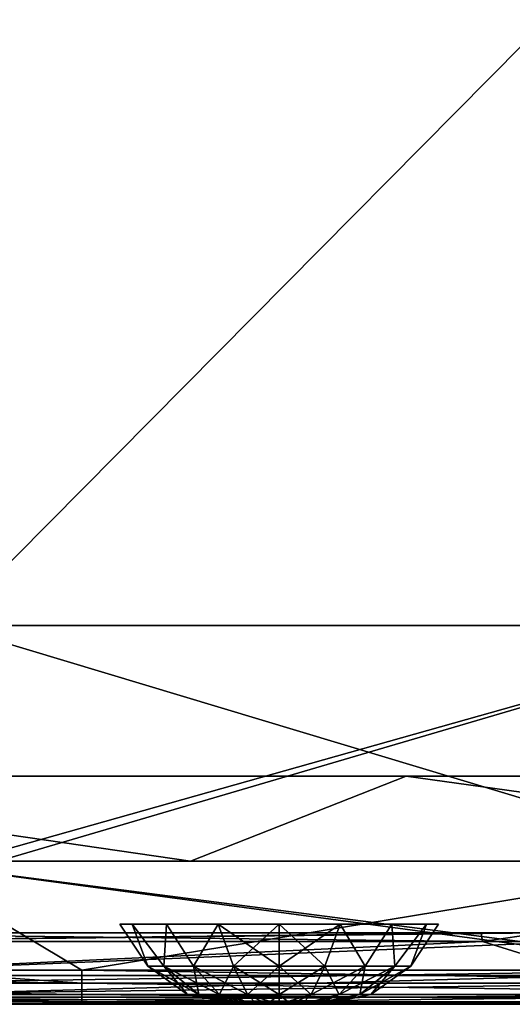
# Model space of a CAD drawing. Header units: millimetres. Extents: x -125 to 125, y -4 to 53.
# Tile 331 of 446: x 78.38 to 85.25, y -2 to 11.75. Entities that reach past the tile are written whole.
import ezdxf

# ---------------------------------------------------------------- set-up
doc = ezdxf.new("R2010")
doc.units = ezdxf.units.MM
doc.header["$LTSCALE"] = 65.185185
for name, color, linetype in [('1', 7, 'CONTINUOUS'), ('14', 7, 'CONTINUOUS'), ('18', 7, 'CONTINUOUS'), ('199', 7, 'CONTINUOUS'), ('2', 7, 'CONTINUOUS'), ('20', 7, 'CONTINUOUS'), ('200', 7, 'CONTINUOUS'), ('201', 7, 'CONTINUOUS'), ('205', 7, 'CONTINUOUS'), ('207', 7, 'CONTINUOUS'), ('209', 7, 'CONTINUOUS'), ('211', 7, 'CONTINUOUS'), ('257', 7, 'CONTINUOUS'), ('258', 7, 'CONTINUOUS'), ('4', 7, 'CONTINUOUS'), ('505', 7, 'CONTINUOUS'), ('507', 7, 'CONTINUOUS'), ('509', 7, 'CONTINUOUS'), ('6', 7, 'CONTINUOUS')]:
    doc.layers.add(name, color=color, linetype=linetype)

msp = doc.modelspace()

# ---------------------------------------------------------------- linework, layer by layer
at = {"layer": '1', "color": 7, "linetype": 'CONTINUOUS'}
for points in [[(88.007, -2, 124.334), (77, -2, 124.334), (86.835, -2, 122.629), (88.007, -2, 124.334)], [(86.835, -2, 122.629), (77, -2, 124.334), (77.814, -2, 122.572), (86.835, -2, 122.629)], [(79.244, -2, -124.334), (77.596, -2, -122.571), (77, -2, -124.334), (79.244, -2, -124.334)], [(86.694, -2, -122.628), (77.596, -2, -122.571), (79.244, -2, -124.334), (86.694, -2, -122.628)], [(88.709, -2, -124.334), (86.694, -2, -122.628), (79.244, -2, -124.334), (88.709, -2, -124.334)]]:
    msp.add_3dface(points, dxfattribs=at)
at = {"layer": '14', "color": 7, "linetype": 'CONTINUOUS'}
for points in [[(67.298, -1.522, -124.834), (76.659, -1.522, -124.834), (79.244, -1.706, -124.789), (67.298, -1.522, -124.834)], [(67.298, -1.706, -124.789), (67.298, -1.522, -124.834), (79.244, -1.706, -124.789), (67.298, -1.706, -124.789)], [(76.659, -1.522, -124.834), (79.244, -1.522, -124.834), (79.244, -1.706, -124.789), (76.659, -1.522, -124.834)], [(79.244, -1.522, -124.834), (88.453, -1.522, -124.834), (91.191, -1.706, -124.789), (79.244, -1.522, -124.834)], [(79.244, -1.706, -124.789), (79.244, -1.522, -124.834), (91.191, -1.706, -124.789), (79.244, -1.706, -124.789)], [(67.298, -1.861, -124.68), (67.298, -1.706, -124.789), (79.244, -1.861, -124.68), (67.298, -1.861, -124.68)], [(79.244, -1.861, -124.68), (67.298, -1.706, -124.789), (79.244, -1.706, -124.789), (79.244, -1.861, -124.68)], [(91.191, -1.861, -124.68), (79.244, -1.706, -124.789), (91.191, -1.706, -124.789), (91.191, -1.861, -124.68)], [(79.244, -1.861, -124.68), (79.244, -1.706, -124.789), (91.191, -1.861, -124.68), (79.244, -1.861, -124.68)], [(67.298, -1.964, -124.52), (67.298, -1.861, -124.68), (79.244, -1.964, -124.52), (67.298, -1.964, -124.52)], [(79.244, -1.964, -124.52), (67.298, -1.861, -124.68), (79.244, -1.861, -124.68), (79.244, -1.964, -124.52)], [(91.191, -1.964, -124.52), (79.244, -1.861, -124.68), (91.191, -1.861, -124.68), (91.191, -1.964, -124.52)], [(79.244, -1.964, -124.52), (79.244, -1.861, -124.68), (91.191, -1.964, -124.52), (79.244, -1.964, -124.52)], [(79.244, -2, -124.334), (77, -2, -124.334), (67.298, -1.964, -124.52), (79.244, -2, -124.334)], [(79.244, -2, -124.334), (67.298, -1.964, -124.52), (79.244, -1.964, -124.52), (79.244, -2, -124.334)], [(91.191, -2, -124.334), (88.709, -2, -124.334), (79.244, -1.964, -124.52), (91.191, -2, -124.334)], [(91.191, -2, -124.334), (79.244, -1.964, -124.52), (91.191, -1.964, -124.52), (91.191, -2, -124.334)], [(88.709, -2, -124.334), (79.244, -2, -124.334), (79.244, -1.964, -124.52), (88.709, -2, -124.334)]]:
    msp.add_3dface(points, dxfattribs=at)
at = {"layer": '18', "color": 7, "linetype": 'CONTINUOUS'}
for points in [[(88.007, -1.706, 124.789), (88.007, -1.522, 124.834), (76.06, -1.706, 124.789), (88.007, -1.706, 124.789)], [(88.007, -1.522, 124.834), (76.659, -1.522, 124.834), (76.06, -1.706, 124.789), (88.007, -1.522, 124.834)], [(76.06, -1.861, 124.68), (88.007, -1.706, 124.789), (76.06, -1.706, 124.789), (76.06, -1.861, 124.68)], [(88.007, -1.861, 124.68), (88.007, -1.706, 124.789), (76.06, -1.861, 124.68), (88.007, -1.861, 124.68)], [(76.06, -1.964, 124.52), (88.007, -1.861, 124.68), (76.06, -1.861, 124.68), (76.06, -1.964, 124.52)], [(88.007, -1.964, 124.52), (88.007, -1.861, 124.68), (76.06, -1.964, 124.52), (88.007, -1.964, 124.52)], [(76.06, -2, 124.334), (88.007, -1.964, 124.52), (76.06, -1.964, 124.52), (76.06, -2, 124.334)], [(76.06, -2, 124.334), (77, -2, 124.334), (88.007, -1.964, 124.52), (76.06, -2, 124.334)], [(77, -2, 124.334), (88.007, -2, 124.334), (88.007, -1.964, 124.52), (77, -2, 124.334)]]:
    msp.add_3dface(points, dxfattribs=at)
at = {"layer": '199', "color": 7, "linetype": 'CONTINUOUS'}
for points in [[(81.374, -2, 23), (81.396, -2, 22.838), (81.396, -2, 23.162), (81.374, -2, 23)], [(81.396, -2, 22.838), (81.458, -2, 22.687), (81.396, -2, 23.162), (81.396, -2, 22.838)], [(81.396, -2, 23.162), (81.458, -2, 22.687), (81.458, -2, 23.313), (81.396, -2, 23.162)], [(81.458, -2, 22.687), (81.558, -2, 22.558), (81.458, -2, 23.313), (81.458, -2, 22.687)], [(81.458, -2, 23.313), (81.558, -2, 22.558), (81.558, -2, 23.442), (81.458, -2, 23.313)], [(81.558, -2, 22.558), (81.687, -2, 22.458), (81.558, -2, 23.442), (81.558, -2, 22.558)], [(81.558, -2, 23.442), (81.687, -2, 22.458), (81.687, -2, 23.542), (81.558, -2, 23.442)], [(81.687, -2, 22.458), (81.838, -2, 22.396), (81.687, -2, 23.542), (81.687, -2, 22.458)], [(81.687, -2, 23.542), (81.838, -2, 22.396), (81.838, -2, 23.604), (81.687, -2, 23.542)], [(81.838, -2, 22.396), (82, -2, 22.374), (81.838, -2, 23.604), (81.838, -2, 22.396)], [(81.838, -2, 23.604), (82, -2, 22.374), (82, -2, 23.626), (81.838, -2, 23.604)], [(82.162, -2, 23.604), (82, -2, 23.626), (82.162, -2, 22.396), (82.162, -2, 23.604)], [(82, -2, 23.626), (82, -2, 22.374), (82.162, -2, 22.396), (82, -2, 23.626)], [(82.313, -2, 23.542), (82.162, -2, 23.604), (82.313, -2, 22.458), (82.313, -2, 23.542)], [(82.313, -2, 22.458), (82.162, -2, 23.604), (82.162, -2, 22.396), (82.313, -2, 22.458)], [(82.442, -2, 23.442), (82.313, -2, 23.542), (82.442, -2, 22.558), (82.442, -2, 23.442)], [(82.442, -2, 22.558), (82.313, -2, 23.542), (82.313, -2, 22.458), (82.442, -2, 22.558)], [(82.542, -2, 23.313), (82.442, -2, 23.442), (82.542, -2, 22.687), (82.542, -2, 23.313)], [(82.542, -2, 22.687), (82.442, -2, 23.442), (82.442, -2, 22.558), (82.542, -2, 22.687)], [(82.604, -2, 23.162), (82.542, -2, 23.313), (82.604, -2, 22.838), (82.604, -2, 23.162)], [(82.604, -2, 22.838), (82.542, -2, 23.313), (82.542, -2, 22.687), (82.604, -2, 22.838)], [(82.626, -2, 23), (82.604, -2, 23.162), (82.604, -2, 22.838), (82.626, -2, 23)]]:
    msp.add_3dface(points, dxfattribs=at)
at = {"layer": '2', "color": 7, "linetype": 'CONTINUOUS'}
for points in [[(76.701, 0, -124.9), (77.319, 0, -114.018), (88.501, 0, -124.9), (76.701, 0, -124.9)], [(76.701, 0, 124.9), (88.501, 0, 124.9), (77.319, 0, 112.965), (76.701, 0, 124.9)], [(77.319, 0, -78.179), (89.214, 0, -66.232), (89.214, 0, -78.179), (77.319, 0, -78.179)], [(77.319, 0, -114.018), (89.214, 0, -114.018), (88.501, 0, -124.9), (77.319, 0, -114.018)], [(77.319, 0, 53.233), (89.214, 0, 53.233), (77.319, 0, 41.286), (77.319, 0, 53.233)], [(77.319, 0, -66.232), (89.214, 0, -66.232), (77.319, 0, -78.179), (77.319, 0, -66.232)], [(77.319, 0, -114.018), (89.214, 0, -102.072), (89.214, 0, -114.018), (77.319, 0, -114.018)], [(77.319, 0, 112.965), (88.501, 0, 124.9), (89.214, 0, 112.965), (77.319, 0, 112.965)], [(77.319, 0, 65.179), (89.214, 0, 65.179), (77.319, 0, 53.233), (77.319, 0, 65.179)], [(77.319, 0, 53.233), (89.214, 0, 65.179), (89.214, 0, 53.233), (77.319, 0, 53.233)], [(77.319, 0, 41.286), (89.214, 0, 41.286), (77.319, 0, 29.34), (77.319, 0, 41.286)], [(77.319, 0, 29.34), (89.214, 0, 41.286), (89.214, 0, 29.34), (77.319, 0, 29.34)], [(77.319, 0, 41.286), (89.214, 0, 53.233), (89.214, 0, 41.286), (77.319, 0, 41.286)], [(77.319, 0, 101.019), (89.214, 0, 101.019), (77.319, 0, 89.072), (77.319, 0, 101.019)], [(77.319, 0, 77.126), (89.214, 0, 89.072), (89.214, 0, 77.126), (77.319, 0, 77.126)], [(77.319, 0, 89.072), (89.214, 0, 89.072), (77.319, 0, 77.126), (77.319, 0, 89.072)], [(77.319, 0, 89.072), (89.214, 0, 101.019), (89.214, 0, 89.072), (77.319, 0, 89.072)], [(77.319, 0, 65.179), (89.214, 0, 77.126), (89.214, 0, 65.179), (77.319, 0, 65.179)], [(77.319, 0, 101.019), (89.214, 0, 112.965), (89.214, 0, 101.019), (77.319, 0, 101.019)], [(77.319, 0, 112.965), (89.214, 0, 112.965), (77.319, 0, 101.019), (77.319, 0, 112.965)], [(77.319, 0, 77.126), (89.214, 0, 77.126), (77.319, 0, 65.179), (77.319, 0, 77.126)], [(77.319, 0, -18.446), (89.214, 0, -18.446), (77.319, 0, -30.393), (77.319, 0, -18.446)], [(77.319, 0, -30.393), (89.214, 0, -18.446), (89.214, 0, -30.393), (77.319, 0, -30.393)], [(77.319, 0, -66.232), (89.214, 0, -54.286), (89.214, 0, -66.232), (77.319, 0, -66.232)], [(77.319, 0, -6.5), (89.214, 0, -6.5), (77.319, 0, -18.446), (77.319, 0, -6.5)], [(77.319, 0, -18.446), (89.214, 0, -6.5), (89.214, 0, -18.446), (77.319, 0, -18.446)], [(77.319, 0, -102.072), (89.214, 0, -90.125), (89.214, 0, -102.072), (77.319, 0, -102.072)], [(77.319, 0, -90.125), (89.214, 0, -90.125), (77.319, 0, -102.072), (77.319, 0, -90.125)], [(77.319, 0, -54.286), (89.214, 0, -42.339), (89.214, 0, -54.286), (77.319, 0, -54.286)], [(77.319, 0, -42.339), (89.214, 0, -42.339), (77.319, 0, -54.286), (77.319, 0, -42.339)], [(77.319, 0, -30.393), (89.214, 0, -30.393), (77.319, 0, -42.339), (77.319, 0, -30.393)], [(77.319, 0, -42.339), (89.214, 0, -30.393), (89.214, 0, -42.339), (77.319, 0, -42.339)], [(77.319, 0, -54.286), (89.214, 0, -54.286), (77.319, 0, -66.232), (77.319, 0, -54.286)], [(77.319, 0, -78.179), (89.214, 0, -78.179), (77.319, 0, -90.125), (77.319, 0, -78.179)], [(77.319, 0, -90.125), (89.214, 0, -78.179), (89.214, 0, -90.125), (77.319, 0, -90.125)], [(77.319, 0, 5.447), (89.214, 0, 17.393), (89.214, 0, 5.447), (77.319, 0, 5.447)], [(77.319, 0, 29.34), (89.214, 0, 29.34), (77.319, 0, 17.393), (77.319, 0, 29.34)], [(77.319, 0, 17.393), (89.214, 0, 29.34), (89.214, 0, 17.393), (77.319, 0, 17.393)], [(77.319, 0, 17.393), (89.214, 0, 17.393), (77.319, 0, 5.447), (77.319, 0, 17.393)], [(77.319, 0, -102.072), (89.214, 0, -102.072), (77.319, 0, -114.018), (77.319, 0, -102.072)], [(77.319, 0, -6.5), (89.214, 0, 5.447), (89.214, 0, -6.5), (77.319, 0, -6.5)], [(77.319, 0, 5.447), (89.214, 0, 5.447), (77.319, 0, -6.5), (77.319, 0, 5.447)]]:
    msp.add_3dface(points, dxfattribs=at)
at = {"layer": '20', "color": 7, "linetype": 'CONTINUOUS'}
for points in [[(72.873, -1, 120.301), (72.873, -1, 108.844), (84.82, -1, 108.909), (72.873, -1, 120.301)], [(72.873, -1, 28.643), (72.873, -1, 17.186), (84.82, -1, 17.196), (72.873, -1, 28.643)], [(84.82, -1, 28.66), (72.873, -1, 28.643), (84.82, -1, 17.196), (84.82, -1, 28.66)], [(72.873, -1, 17.186), (72.873, -1, 5.729), (84.82, -1, 5.732), (72.873, -1, 17.186)], [(84.82, -1, 17.196), (72.873, -1, 17.186), (84.82, -1, 5.732), (84.82, -1, 17.196)], [(72.873, -1, 5.729), (72.873, -1, -5.729), (84.82, -1, 5.732), (72.873, -1, 5.729)], [(72.873, -1, -5.729), (72.873, -1, -17.186), (84.82, -1, -5.732), (72.873, -1, -5.729)], [(84.82, -1, 5.732), (72.873, -1, -5.729), (84.82, -1, -5.732), (84.82, -1, 5.732)], [(72.873, -1, -17.186), (72.873, -1, -28.643), (84.82, -1, -17.196), (72.873, -1, -17.186)], [(84.82, -1, -5.732), (72.873, -1, -17.186), (84.82, -1, -17.196), (84.82, -1, -5.732)], [(72.873, -1, -28.643), (72.873, -1, -40.1), (84.82, -1, -28.66), (72.873, -1, -28.643)], [(84.82, -1, -17.196), (72.873, -1, -28.643), (84.82, -1, -28.66), (84.82, -1, -17.196)], [(72.873, -1, -40.1), (72.873, -1, -51.558), (84.82, -1, -40.124), (72.873, -1, -40.1)], [(84.82, -1, -28.66), (72.873, -1, -40.1), (84.82, -1, -40.124), (84.82, -1, -28.66)], [(72.873, -1, -51.558), (72.873, -1, -63.015), (84.82, -1, -51.588), (72.873, -1, -51.558)], [(84.82, -1, 40.124), (72.873, -1, 40.1), (84.82, -1, 28.66), (84.82, -1, 40.124)], [(74.245, -1, 120.309), (72.873, -1, 120.301), (84.82, -1, 108.909), (74.245, -1, 120.309)], [(72.873, -1, 108.844), (72.873, -1, 97.387), (84.82, -1, 97.445), (72.873, -1, 108.844)], [(84.82, -1, 108.909), (72.873, -1, 108.844), (84.82, -1, 97.445), (84.82, -1, 108.909)], [(72.873, -1, 97.387), (72.873, -1, 85.93), (84.82, -1, 85.981), (72.873, -1, 97.387)], [(84.82, -1, 97.445), (72.873, -1, 97.387), (84.82, -1, 85.981), (84.82, -1, 97.445)], [(72.873, -1, 85.93), (72.873, -1, 74.472), (84.82, -1, 74.517), (72.873, -1, 85.93)], [(84.82, -1, 85.981), (72.873, -1, 85.93), (84.82, -1, 74.517), (84.82, -1, 85.981)], [(72.873, -1, 74.472), (72.873, -1, 63.015), (84.82, -1, 63.053), (72.873, -1, 74.472)], [(84.82, -1, 74.517), (72.873, -1, 74.472), (84.82, -1, 63.053), (84.82, -1, 74.517)], [(72.873, -1, 63.015), (72.873, -1, 51.558), (84.82, -1, 51.588), (72.873, -1, 63.015)], [(84.82, -1, 63.053), (72.873, -1, 63.015), (84.82, -1, 51.588), (84.82, -1, 63.053)], [(72.873, -1, 51.558), (72.873, -1, 40.1), (84.82, -1, 40.124), (72.873, -1, 51.558)], [(84.82, -1, 51.588), (72.873, -1, 51.558), (84.82, -1, 40.124), (84.82, -1, 51.588)], [(72.873, -1, 40.1), (72.873, -1, 28.643), (84.82, -1, 28.66), (72.873, -1, 40.1)], [(84.82, -1, -40.124), (72.873, -1, -51.558), (84.82, -1, -51.588), (84.82, -1, -40.124)], [(72.873, -1, -63.015), (72.873, -1, -74.472), (84.82, -1, -63.053), (72.873, -1, -63.015)], [(84.82, -1, -51.588), (72.873, -1, -63.015), (84.82, -1, -63.053), (84.82, -1, -51.588)], [(72.873, -1, -74.472), (72.873, -1, -85.93), (84.82, -1, -74.517), (72.873, -1, -74.472)], [(84.82, -1, -63.053), (72.873, -1, -74.472), (84.82, -1, -74.517), (84.82, -1, -63.053)], [(72.873, -1, -85.93), (72.873, -1, -97.387), (84.82, -1, -85.981), (72.873, -1, -85.93)], [(84.82, -1, -74.517), (72.873, -1, -85.93), (84.82, -1, -85.981), (84.82, -1, -74.517)], [(72.873, -1, -97.387), (72.873, -1, -108.844), (84.82, -1, -97.445), (72.873, -1, -97.387)], [(84.82, -1, -85.981), (72.873, -1, -97.387), (84.82, -1, -97.445), (84.82, -1, -85.981)], [(72.873, -1, -108.844), (72.873, -1, -120.301), (84.82, -1, -108.909), (72.873, -1, -108.844)], [(84.82, -1, -97.445), (72.873, -1, -108.844), (84.82, -1, -108.909), (84.82, -1, -97.445)], [(84.82, -1, -108.909), (72.873, -1, -120.301), (74.245, -1, -120.309), (84.82, -1, -108.909)], [(84.82, -1, -120.373), (84.82, -1, -108.909), (74.245, -1, -120.309), (84.82, -1, -120.373)], [(84.82, -1, 120.373), (74.245, -1, 120.309), (84.82, -1, 108.909), (84.82, -1, 120.373)], [(96.766, -1, -51.624), (84.82, -1, -63.053), (96.766, -1, -63.096), (96.766, -1, -51.624)], [(84.82, -1, -74.517), (84.82, -1, -85.981), (96.766, -1, -74.568), (84.82, -1, -74.517)], [(96.766, -1, -63.096), (84.82, -1, -74.517), (96.766, -1, -74.568), (96.766, -1, -63.096)], [(84.82, -1, -85.981), (84.82, -1, -97.445), (96.766, -1, -86.04), (84.82, -1, -85.981)], [(96.766, -1, -74.568), (84.82, -1, -85.981), (96.766, -1, -86.04), (96.766, -1, -74.568)], [(84.82, -1, -97.445), (84.82, -1, -108.909), (96.766, -1, -97.512), (84.82, -1, -97.445)], [(96.766, -1, -86.04), (84.82, -1, -97.445), (96.766, -1, -97.512), (96.766, -1, -86.04)], [(84.82, -1, -108.909), (84.82, -1, -120.373), (96.766, -1, -108.984), (84.82, -1, -108.909)], [(96.766, -1, -97.512), (84.82, -1, -108.909), (96.766, -1, -108.984), (96.766, -1, -97.512)], [(96.766, -1, -108.984), (84.82, -1, -120.373), (85.667, -1, -120.378), (96.766, -1, -108.984)], [(84.82, -1, -63.053), (84.82, -1, -74.517), (96.766, -1, -63.096), (84.82, -1, -63.053)], [(96.766, -1, 28.68), (84.82, -1, 28.66), (96.766, -1, 17.208), (96.766, -1, 28.68)], [(84.82, -1, 17.196), (84.82, -1, 5.732), (96.766, -1, 5.736), (84.82, -1, 17.196)], [(96.766, -1, 17.208), (84.82, -1, 17.196), (96.766, -1, 5.736), (96.766, -1, 17.208)], [(84.82, -1, 5.732), (84.82, -1, -5.732), (96.766, -1, 5.736), (84.82, -1, 5.732)], [(84.82, -1, -5.732), (84.82, -1, -17.196), (96.766, -1, -5.736), (84.82, -1, -5.732)], [(96.766, -1, 5.736), (84.82, -1, -5.732), (96.766, -1, -5.736), (96.766, -1, 5.736)], [(84.82, -1, -17.196), (84.82, -1, -28.66), (96.766, -1, -17.208), (84.82, -1, -17.196)], [(96.766, -1, -5.736), (84.82, -1, -17.196), (96.766, -1, -17.208), (96.766, -1, -5.736)], [(84.82, -1, -28.66), (84.82, -1, -40.124), (96.766, -1, -28.68), (84.82, -1, -28.66)], [(96.766, -1, -17.208), (84.82, -1, -28.66), (96.766, -1, -28.68), (96.766, -1, -17.208)], [(84.82, -1, -40.124), (84.82, -1, -51.588), (96.766, -1, -40.152), (84.82, -1, -40.124)], [(96.766, -1, -28.68), (84.82, -1, -40.124), (96.766, -1, -40.152), (96.766, -1, -28.68)], [(84.82, -1, -51.588), (84.82, -1, -63.053), (96.766, -1, -51.624), (84.82, -1, -51.588)], [(96.766, -1, -40.152), (84.82, -1, -51.588), (96.766, -1, -51.624), (96.766, -1, -40.152)], [(84.82, -1, 28.66), (84.82, -1, 17.196), (96.766, -1, 17.208), (84.82, -1, 28.66)], [(84.82, -1, 108.909), (84.82, -1, 97.445), (96.766, -1, 97.512), (84.82, -1, 108.909)], [(96.766, -1, 108.984), (84.82, -1, 108.909), (96.766, -1, 97.512), (96.766, -1, 108.984)], [(84.82, -1, 97.445), (84.82, -1, 85.981), (96.766, -1, 86.04), (84.82, -1, 97.445)], [(96.766, -1, 97.512), (84.82, -1, 97.445), (96.766, -1, 86.04), (96.766, -1, 97.512)], [(84.82, -1, 85.981), (84.82, -1, 74.517), (96.766, -1, 74.568), (84.82, -1, 85.981)], [(96.766, -1, 86.04), (84.82, -1, 85.981), (96.766, -1, 74.568), (96.766, -1, 86.04)], [(84.82, -1, 74.517), (84.82, -1, 63.053), (96.766, -1, 63.096), (84.82, -1, 74.517)], [(96.766, -1, 74.568), (84.82, -1, 74.517), (96.766, -1, 63.096), (96.766, -1, 74.568)], [(84.82, -1, 63.053), (84.82, -1, 51.588), (96.766, -1, 51.624), (84.82, -1, 63.053)], [(96.766, -1, 63.096), (84.82, -1, 63.053), (96.766, -1, 51.624), (96.766, -1, 63.096)], [(84.82, -1, 51.588), (84.82, -1, 40.124), (96.766, -1, 40.152), (84.82, -1, 51.588)], [(96.766, -1, 51.624), (84.82, -1, 51.588), (96.766, -1, 40.152), (96.766, -1, 51.624)], [(84.82, -1, 40.124), (84.82, -1, 28.66), (96.766, -1, 28.68), (84.82, -1, 40.124)], [(96.766, -1, 40.152), (84.82, -1, 40.124), (96.766, -1, 28.68), (96.766, -1, 40.152)], [(85.667, -1, 120.378), (84.82, -1, 120.373), (96.766, -1, 108.984), (85.667, -1, 120.378)], [(84.82, -1, 120.373), (84.82, -1, 108.909), (96.766, -1, 108.984), (84.82, -1, 120.373)]]:
    msp.add_3dface(points, dxfattribs=at)
at = {"layer": '200', "color": 7, "linetype": 'CONTINUOUS'}
for points in [[(82, -0.881, 25.223), (82.637, -1.467, 24.75), (82.851, -0.881, 25.054), (82, -0.881, 25.223)], [(82, -1.467, 24.862), (82.637, -1.467, 24.75), (82, -0.881, 25.223), (82, -1.467, 24.862)], [(82, -1.467, 21.138), (82, -0.881, 20.777), (82.851, -0.881, 20.946), (82, -1.467, 21.138)], [(82.637, -1.467, 21.25), (82, -1.467, 21.138), (82.851, -0.881, 20.946), (82.637, -1.467, 21.25)], [(83.197, -1.467, 21.574), (82.637, -1.467, 21.25), (82.851, -0.881, 20.946), (83.197, -1.467, 21.574)], [(82.637, -1.467, 24.75), (83.197, -1.467, 24.426), (82.851, -0.881, 25.054), (82.637, -1.467, 24.75)], [(83.572, -0.881, 21.428), (83.197, -1.467, 21.574), (82.851, -0.881, 20.946), (83.572, -0.881, 21.428)], [(82.851, -0.881, 25.054), (83.197, -1.467, 24.426), (83.572, -0.881, 24.572), (82.851, -0.881, 25.054)], [(83.613, -1.467, 22.069), (83.197, -1.467, 21.574), (83.572, -0.881, 21.428), (83.613, -1.467, 22.069)], [(83.197, -1.467, 24.426), (83.613, -1.467, 23.931), (83.572, -0.881, 24.572), (83.197, -1.467, 24.426)], [(84.054, -0.881, 22.149), (83.613, -1.467, 22.069), (83.572, -0.881, 21.428), (84.054, -0.881, 22.149)], [(83.572, -0.881, 24.572), (83.613, -1.467, 23.931), (84.054, -0.881, 23.851), (83.572, -0.881, 24.572)], [(83.834, -1.467, 22.677), (83.613, -1.467, 22.069), (84.054, -0.881, 22.149), (83.834, -1.467, 22.677)], [(83.613, -1.467, 23.931), (83.834, -1.467, 23.323), (84.054, -0.881, 23.851), (83.613, -1.467, 23.931)], [(84.223, -0.881, 23), (83.834, -1.467, 22.677), (84.054, -0.881, 22.149), (84.223, -0.881, 23)], [(84.054, -0.881, 23.851), (83.834, -1.467, 23.323), (84.223, -0.881, 23), (84.054, -0.881, 23.851)], [(83.834, -1.467, 23.323), (83.834, -1.467, 22.677), (84.223, -0.881, 23), (83.834, -1.467, 23.323)], [(82.444, -1.861, 21.78), (82, -1.861, 21.702), (82.637, -1.467, 21.25), (82.444, -1.861, 21.78)], [(82, -1.467, 24.862), (82.444, -1.861, 24.22), (82.637, -1.467, 24.75), (82, -1.467, 24.862)], [(82, -1.861, 21.702), (82, -1.467, 21.138), (82.637, -1.467, 21.25), (82, -1.861, 21.702)], [(82, -1.861, 24.298), (82.444, -1.861, 24.22), (82, -1.467, 24.862), (82, -1.861, 24.298)], [(83.197, -1.467, 21.574), (82.444, -1.861, 21.78), (82.637, -1.467, 21.25), (83.197, -1.467, 21.574)], [(82.835, -1.861, 22.005), (82.444, -1.861, 21.78), (83.197, -1.467, 21.574), (82.835, -1.861, 22.005)], [(82.444, -1.861, 24.22), (82.835, -1.861, 23.995), (82.637, -1.467, 24.75), (82.444, -1.861, 24.22)], [(82.637, -1.467, 24.75), (82.835, -1.861, 23.995), (83.197, -1.467, 24.426), (82.637, -1.467, 24.75)], [(83.613, -1.467, 22.069), (82.835, -1.861, 22.005), (83.197, -1.467, 21.574), (83.613, -1.467, 22.069)], [(83.124, -1.861, 22.351), (82.835, -1.861, 22.005), (83.613, -1.467, 22.069), (83.124, -1.861, 22.351)], [(82.835, -1.861, 23.995), (83.124, -1.861, 23.649), (83.197, -1.467, 24.426), (82.835, -1.861, 23.995)], [(83.834, -1.467, 22.677), (83.124, -1.861, 22.351), (83.613, -1.467, 22.069), (83.834, -1.467, 22.677)], [(83.279, -1.861, 22.775), (83.124, -1.861, 22.351), (83.834, -1.467, 22.677), (83.279, -1.861, 22.775)], [(83.197, -1.467, 24.426), (83.124, -1.861, 23.649), (83.613, -1.467, 23.931), (83.197, -1.467, 24.426)], [(83.124, -1.861, 23.649), (83.279, -1.861, 23.225), (83.613, -1.467, 23.931), (83.124, -1.861, 23.649)], [(83.834, -1.467, 23.323), (83.279, -1.861, 22.775), (83.834, -1.467, 22.677), (83.834, -1.467, 23.323)], [(83.613, -1.467, 23.931), (83.279, -1.861, 23.225), (83.834, -1.467, 23.323), (83.613, -1.467, 23.931)], [(83.279, -1.861, 23.225), (83.279, -1.861, 22.775), (83.834, -1.467, 23.323), (83.279, -1.861, 23.225)], [(82.162, -2, 22.396), (82, -2, 22.374), (82.444, -1.861, 21.78), (82.162, -2, 22.396)], [(82.444, -1.861, 21.78), (82, -2, 22.374), (82, -1.861, 21.702), (82.444, -1.861, 21.78)], [(82, -1.861, 24.298), (82.162, -2, 23.604), (82.444, -1.861, 24.22), (82, -1.861, 24.298)], [(82, -2, 23.626), (82.162, -2, 23.604), (82, -1.861, 24.298), (82, -2, 23.626)], [(82.313, -2, 22.458), (82.162, -2, 22.396), (82.444, -1.861, 21.78), (82.313, -2, 22.458)], [(82.162, -2, 23.604), (82.313, -2, 23.542), (82.444, -1.861, 24.22), (82.162, -2, 23.604)], [(82.442, -2, 22.558), (82.313, -2, 22.458), (82.835, -1.861, 22.005), (82.442, -2, 22.558)], [(82.444, -1.861, 24.22), (82.313, -2, 23.542), (82.835, -1.861, 23.995), (82.444, -1.861, 24.22)], [(82.313, -2, 23.542), (82.442, -2, 23.442), (82.835, -1.861, 23.995), (82.313, -2, 23.542)], [(82.835, -1.861, 22.005), (82.313, -2, 22.458), (82.444, -1.861, 21.78), (82.835, -1.861, 22.005)], [(83.124, -1.861, 22.351), (82.442, -2, 22.558), (82.835, -1.861, 22.005), (83.124, -1.861, 22.351)], [(82.542, -2, 22.687), (82.442, -2, 22.558), (83.124, -1.861, 22.351), (82.542, -2, 22.687)], [(82.442, -2, 23.442), (82.542, -2, 23.313), (82.835, -1.861, 23.995), (82.442, -2, 23.442)], [(82.835, -1.861, 23.995), (82.542, -2, 23.313), (83.124, -1.861, 23.649), (82.835, -1.861, 23.995)], [(82.604, -2, 22.838), (82.542, -2, 22.687), (83.279, -1.861, 22.775), (82.604, -2, 22.838)], [(82.542, -2, 23.313), (82.604, -2, 23.162), (83.124, -1.861, 23.649), (82.542, -2, 23.313)], [(83.279, -1.861, 22.775), (82.542, -2, 22.687), (83.124, -1.861, 22.351), (83.279, -1.861, 22.775)], [(82.604, -2, 23.162), (82.626, -2, 23), (83.279, -1.861, 23.225), (82.604, -2, 23.162)], [(83.124, -1.861, 23.649), (82.604, -2, 23.162), (83.279, -1.861, 23.225), (83.124, -1.861, 23.649)], [(82.626, -2, 23), (82.604, -2, 22.838), (83.279, -1.861, 22.775), (82.626, -2, 23)], [(83.279, -1.861, 23.225), (82.626, -2, 23), (83.279, -1.861, 22.775), (83.279, -1.861, 23.225)]]:
    msp.add_3dface(points, dxfattribs=at)
at = {"layer": '201', "color": 7, "linetype": 'CONTINUOUS'}
for points in [[(79.777, -0.881, 23), (80.166, -1.467, 23.323), (79.946, -0.881, 23.851), (79.777, -0.881, 23)], [(79.946, -0.881, 22.149), (80.166, -1.467, 22.677), (79.777, -0.881, 23), (79.946, -0.881, 22.149)], [(80.166, -1.467, 22.677), (80.166, -1.467, 23.323), (79.777, -0.881, 23), (80.166, -1.467, 22.677)], [(80.387, -1.467, 22.069), (80.166, -1.467, 22.677), (79.946, -0.881, 22.149), (80.387, -1.467, 22.069)], [(79.946, -0.881, 23.851), (80.387, -1.467, 23.931), (80.428, -0.881, 24.572), (79.946, -0.881, 23.851)], [(80.166, -1.467, 23.323), (80.387, -1.467, 23.931), (79.946, -0.881, 23.851), (80.166, -1.467, 23.323)], [(80.428, -0.881, 21.428), (80.387, -1.467, 22.069), (79.946, -0.881, 22.149), (80.428, -0.881, 21.428)], [(80.803, -1.467, 21.574), (80.387, -1.467, 22.069), (80.428, -0.881, 21.428), (80.803, -1.467, 21.574)], [(80.387, -1.467, 23.931), (80.803, -1.467, 24.426), (80.428, -0.881, 24.572), (80.387, -1.467, 23.931)], [(81.149, -0.881, 20.946), (80.803, -1.467, 21.574), (80.428, -0.881, 21.428), (81.149, -0.881, 20.946)], [(80.428, -0.881, 24.572), (80.803, -1.467, 24.426), (81.149, -0.881, 25.054), (80.428, -0.881, 24.572)], [(81.363, -1.467, 21.25), (80.803, -1.467, 21.574), (81.149, -0.881, 20.946), (81.363, -1.467, 21.25)], [(80.803, -1.467, 24.426), (81.363, -1.467, 24.75), (81.149, -0.881, 25.054), (80.803, -1.467, 24.426)], [(82, -0.881, 20.777), (81.363, -1.467, 21.25), (81.149, -0.881, 20.946), (82, -0.881, 20.777)], [(81.363, -1.467, 24.75), (82, -1.467, 24.862), (81.149, -0.881, 25.054), (81.363, -1.467, 24.75)], [(82, -1.467, 24.862), (82, -0.881, 25.223), (81.149, -0.881, 25.054), (82, -1.467, 24.862)], [(82, -0.881, 20.777), (82, -1.467, 21.138), (81.363, -1.467, 21.25), (82, -0.881, 20.777)], [(80.387, -1.467, 22.069), (80.721, -1.861, 22.775), (80.166, -1.467, 22.677), (80.387, -1.467, 22.069)], [(80.721, -1.861, 23.225), (80.876, -1.861, 23.649), (80.166, -1.467, 23.323), (80.721, -1.861, 23.225)], [(80.166, -1.467, 22.677), (80.721, -1.861, 23.225), (80.166, -1.467, 23.323), (80.166, -1.467, 22.677)], [(80.166, -1.467, 23.323), (80.876, -1.861, 23.649), (80.387, -1.467, 23.931), (80.166, -1.467, 23.323)], [(80.721, -1.861, 22.775), (80.721, -1.861, 23.225), (80.166, -1.467, 22.677), (80.721, -1.861, 22.775)], [(80.876, -1.861, 22.351), (80.721, -1.861, 22.775), (80.387, -1.467, 22.069), (80.876, -1.861, 22.351)], [(80.876, -1.861, 23.649), (81.165, -1.861, 23.995), (80.387, -1.467, 23.931), (80.876, -1.861, 23.649)], [(80.387, -1.467, 23.931), (81.165, -1.861, 23.995), (80.803, -1.467, 24.426), (80.387, -1.467, 23.931)], [(80.803, -1.467, 21.574), (80.876, -1.861, 22.351), (80.387, -1.467, 22.069), (80.803, -1.467, 21.574)], [(81.363, -1.467, 21.25), (81.165, -1.861, 22.005), (80.803, -1.467, 21.574), (81.363, -1.467, 21.25)], [(81.165, -1.861, 22.005), (80.876, -1.861, 22.351), (80.803, -1.467, 21.574), (81.165, -1.861, 22.005)], [(80.803, -1.467, 24.426), (81.556, -1.861, 24.22), (81.363, -1.467, 24.75), (80.803, -1.467, 24.426)], [(81.165, -1.861, 23.995), (81.556, -1.861, 24.22), (80.803, -1.467, 24.426), (81.165, -1.861, 23.995)], [(81.556, -1.861, 21.78), (81.165, -1.861, 22.005), (81.363, -1.467, 21.25), (81.556, -1.861, 21.78)], [(82, -1.861, 24.298), (82, -1.467, 24.862), (81.363, -1.467, 24.75), (82, -1.861, 24.298)], [(82, -1.467, 21.138), (81.556, -1.861, 21.78), (81.363, -1.467, 21.25), (82, -1.467, 21.138)], [(81.556, -1.861, 24.22), (82, -1.861, 24.298), (81.363, -1.467, 24.75), (81.556, -1.861, 24.22)], [(82, -1.467, 21.138), (82, -1.861, 21.702), (81.556, -1.861, 21.78), (82, -1.467, 21.138)], [(81.396, -2, 22.838), (81.374, -2, 23), (80.721, -1.861, 22.775), (81.396, -2, 22.838)], [(80.876, -1.861, 22.351), (81.396, -2, 22.838), (80.721, -1.861, 22.775), (80.876, -1.861, 22.351)], [(81.374, -2, 23), (81.396, -2, 23.162), (80.721, -1.861, 23.225), (81.374, -2, 23)], [(80.721, -1.861, 22.775), (81.374, -2, 23), (80.721, -1.861, 23.225), (80.721, -1.861, 22.775)], [(81.396, -2, 23.162), (81.458, -2, 23.313), (80.721, -1.861, 23.225), (81.396, -2, 23.162)], [(80.721, -1.861, 23.225), (81.458, -2, 23.313), (80.876, -1.861, 23.649), (80.721, -1.861, 23.225)], [(81.458, -2, 23.313), (81.558, -2, 23.442), (80.876, -1.861, 23.649), (81.458, -2, 23.313)], [(80.876, -1.861, 23.649), (81.558, -2, 23.442), (81.165, -1.861, 23.995), (80.876, -1.861, 23.649)], [(81.165, -1.861, 22.005), (81.458, -2, 22.687), (80.876, -1.861, 22.351), (81.165, -1.861, 22.005)], [(81.458, -2, 22.687), (81.396, -2, 22.838), (80.876, -1.861, 22.351), (81.458, -2, 22.687)], [(81.558, -2, 23.442), (81.687, -2, 23.542), (81.165, -1.861, 23.995), (81.558, -2, 23.442)], [(81.165, -1.861, 23.995), (81.687, -2, 23.542), (81.556, -1.861, 24.22), (81.165, -1.861, 23.995)], [(81.558, -2, 22.558), (81.458, -2, 22.687), (81.165, -1.861, 22.005), (81.558, -2, 22.558)], [(81.556, -1.861, 21.78), (81.687, -2, 22.458), (81.165, -1.861, 22.005), (81.556, -1.861, 21.78)], [(81.687, -2, 22.458), (81.558, -2, 22.558), (81.165, -1.861, 22.005), (81.687, -2, 22.458)], [(81.687, -2, 23.542), (81.838, -2, 23.604), (81.556, -1.861, 24.22), (81.687, -2, 23.542)], [(81.838, -2, 23.604), (82, -2, 23.626), (81.556, -1.861, 24.22), (81.838, -2, 23.604)], [(82, -2, 23.626), (82, -1.861, 24.298), (81.556, -1.861, 24.22), (82, -2, 23.626)], [(81.838, -2, 22.396), (81.687, -2, 22.458), (81.556, -1.861, 21.78), (81.838, -2, 22.396)], [(82, -1.861, 21.702), (81.838, -2, 22.396), (81.556, -1.861, 21.78), (82, -1.861, 21.702)], [(82, -2, 22.374), (81.838, -2, 22.396), (82, -1.861, 21.702), (82, -2, 22.374)]]:
    msp.add_3dface(points, dxfattribs=at)
at = {"layer": '205', "color": 7, "linetype": 'CONTINUOUS'}
for points in [[(74.245, -1, 120.309), (84.82, -1, 120.373), (74.866, -1.121, 120.433), (74.245, -1, 120.309)], [(74.866, -1.121, 120.433), (85.667, -1, 120.378), (86.164, -1.121, 120.503), (74.866, -1.121, 120.433)], [(84.82, -1, 120.373), (85.667, -1, 120.378), (74.866, -1.121, 120.433), (84.82, -1, 120.373)]]:
    msp.add_3dface(points, dxfattribs=at)
at = {"layer": '207', "color": 7, "linetype": 'CONTINUOUS'}
for points in [[(84.837, -1.121, -120.494), (74.245, -1, -120.309), (72.975, -1.121, -120.423), (84.837, -1.121, -120.494)], [(84.82, -1, -120.373), (74.245, -1, -120.309), (84.837, -1.121, -120.494), (84.82, -1, -120.373)], [(85.667, -1, -120.378), (84.82, -1, -120.373), (84.837, -1.121, -120.494), (85.667, -1, -120.378)], [(96.614, -1.121, -120.576), (85.667, -1, -120.378), (84.837, -1.121, -120.494), (96.614, -1.121, -120.576)]]:
    msp.add_3dface(points, dxfattribs=at)
at = {"layer": '209', "color": 7, "linetype": 'CONTINUOUS'}
for points in [[(84.837, -1.121, -120.494), (72.975, -1.121, -120.423), (74.845, -1.598, -121.055), (84.837, -1.121, -120.494)], [(84.837, -1.121, -120.494), (74.845, -1.598, -121.055), (86.36, -1.598, -121.126), (84.837, -1.121, -120.494)], [(96.614, -1.121, -120.576), (84.837, -1.121, -120.494), (86.36, -1.598, -121.126), (96.614, -1.121, -120.576)], [(74.845, -1.598, -121.055), (75.447, -1.898, -121.782), (86.36, -1.598, -121.126), (74.845, -1.598, -121.055)], [(75.447, -1.898, -121.782), (87.055, -1.898, -121.854), (86.36, -1.598, -121.126), (75.447, -1.898, -121.782)], [(77.596, -2, -122.571), (86.694, -2, -122.628), (75.447, -1.898, -121.782), (77.596, -2, -122.571)], [(75.447, -1.898, -121.782), (86.694, -2, -122.628), (87.055, -1.898, -121.854), (75.447, -1.898, -121.782)]]:
    msp.add_3dface(points, dxfattribs=at)
at = {"layer": '211', "color": 7, "linetype": 'CONTINUOUS'}
for points in [[(86.164, -1.121, 120.503), (86.36, -1.598, 121.126), (74.845, -1.598, 121.055), (86.164, -1.121, 120.503)], [(74.866, -1.121, 120.433), (86.164, -1.121, 120.503), (74.845, -1.598, 121.055), (74.866, -1.121, 120.433)], [(86.36, -1.598, 121.126), (75.447, -1.898, 121.782), (74.845, -1.598, 121.055), (86.36, -1.598, 121.126)], [(87.055, -1.898, 121.854), (75.447, -1.898, 121.782), (86.36, -1.598, 121.126), (87.055, -1.898, 121.854)], [(87.055, -1.898, 121.854), (77.814, -2, 122.572), (75.447, -1.898, 121.782), (87.055, -1.898, 121.854)], [(86.835, -2, 122.629), (77.814, -2, 122.572), (87.055, -1.898, 121.854), (86.835, -2, 122.629)]]:
    msp.add_3dface(points, dxfattribs=at)
at = {"layer": '257', "color": 7, "linetype": 'CONTINUOUS'}
for points in [[(80.762, 0, 123.24), (72.602, 1.187, 122.983), (69.225, 0, 123.174), (80.762, 0, 123.24)], [(83.771, 1.187, 123.049), (72.602, 1.187, 122.983), (80.762, 0, 123.24), (83.771, 1.187, 123.049)], [(92.299, 0, 123.316), (83.771, 1.187, 123.049), (80.762, 0, 123.24), (92.299, 0, 123.316)], [(94.94, 1.187, 123.125), (83.771, 1.187, 123.049), (92.299, 0, 123.316), (94.94, 1.187, 123.125)]]:
    msp.add_3dface(points, dxfattribs=at)
at = {"layer": '258', "color": 7, "linetype": 'CONTINUOUS'}
for points in [[(69.225, 0, -123.174), (72.602, 1.187, -122.983), (80.762, 0, -123.24), (69.225, 0, -123.174)], [(72.602, 1.187, -122.983), (83.771, 1.187, -123.049), (80.762, 0, -123.24), (72.602, 1.187, -122.983)], [(80.762, 0, -123.24), (83.771, 1.187, -123.049), (92.299, 0, -123.316), (80.762, 0, -123.24)], [(83.771, 1.187, -123.049), (94.94, 1.187, -123.125), (92.299, 0, -123.316), (83.771, 1.187, -123.049)]]:
    msp.add_3dface(points, dxfattribs=at)
at = {"layer": '4', "color": 7, "linetype": 'CONTINUOUS'}
for points in [[(88.007, -1.522, 124.834), (76.701, 0, 124.9), (76.659, -1.522, 124.834), (88.007, -1.522, 124.834)], [(88.453, -1.522, 124.834), (76.701, 0, 124.9), (88.007, -1.522, 124.834), (88.453, -1.522, 124.834)], [(88.501, 0, 124.9), (76.701, 0, 124.9), (88.453, -1.522, 124.834), (88.501, 0, 124.9)]]:
    msp.add_3dface(points, dxfattribs=at)
at = {"layer": '505', "linetype": 'CONTINUOUS'}
for points in [[(88.3, 0, 125), (78.079, 0, 123.376), (90.025, 0, 125), (88.3, 0, 125)], [(90.025, 0, 125), (78.079, 0, 123.376), (90.025, 0, 123.452), (90.025, 0, 125)], [(78.079, 0, 125), (78.079, 0, 123.376), (88.3, 0, 125), (78.079, 0, 125)], [(89.45, 0, -125), (90.025, 0, -123.452), (78.079, 0, -125), (89.45, 0, -125)], [(78.079, 0, -125), (90.025, 0, -123.452), (78.079, 0, -123.376), (78.079, 0, -125)]]:
    msp.add_3dface(points, dxfattribs=at)
at = {"layer": '507', "color": 7, "linetype": 'CONTINUOUS'}
for points in [[(77.299, 15.236, 124.867), (77.363, 3.29, 124.971), (89.191, 15.236, 124.867), (77.299, 15.236, 124.867)], [(77.363, 3.29, 124.971), (89.265, 3.29, 124.971), (89.191, 15.236, 124.867), (77.363, 3.29, 124.971)], [(78.079, 0, 125), (88.3, 0, 125), (77.363, 3.29, 124.971), (78.079, 0, 125)], [(77.363, 3.29, 124.971), (88.3, 0, 125), (89.265, 3.29, 124.971), (77.363, 3.29, 124.971)]]:
    msp.add_3dface(points, dxfattribs=at)
at = {"layer": '509', "color": 7, "linetype": 'CONTINUOUS'}
for points in [[(89.191, 15.236, -124.867), (77.363, 3.29, -124.971), (77.299, 15.236, -124.867), (89.191, 15.236, -124.867)], [(89.265, 3.29, -124.971), (77.363, 3.29, -124.971), (89.191, 15.236, -124.867), (89.265, 3.29, -124.971)], [(89.265, 3.29, -124.971), (77.6, 0, -125), (77.363, 3.29, -124.971), (89.265, 3.29, -124.971)], [(78.079, 0, -125), (77.6, 0, -125), (89.265, 3.29, -124.971), (78.079, 0, -125)], [(89.45, 0, -125), (78.079, 0, -125), (89.265, 3.29, -124.971), (89.45, 0, -125)]]:
    msp.add_3dface(points, dxfattribs=at)
at = {"layer": '6', "color": 7, "linetype": 'CONTINUOUS'}
for points in [[(76.659, -1.522, -124.834), (76.701, 0, -124.9), (79.244, -1.522, -124.834), (76.659, -1.522, -124.834)], [(76.701, 0, -124.9), (88.501, 0, -124.9), (79.244, -1.522, -124.834), (76.701, 0, -124.9)], [(79.244, -1.522, -124.834), (88.501, 0, -124.9), (88.453, -1.522, -124.834), (79.244, -1.522, -124.834)]]:
    msp.add_3dface(points, dxfattribs=at)

doc.saveas('drawing.dxf')
